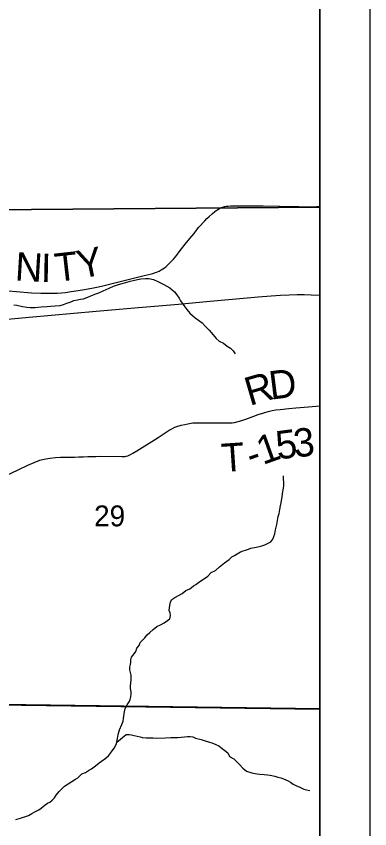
# Model space of a CAD drawing. Extents: x 0 to 34, y 0 to 22.
# Drawn here: x 16.791 to 17.5, y 16.673 to 18.301 of the extents above; entities that cross this region are included whole.
import ezdxf

# ---------------------------------------------------------------- set-up
doc = ezdxf.new("R2010")
doc.units = 0
for name, color, linetype in [('GM_X_Corporation', 7, 'Continuous'), ('GM_X_Minor_River', 7, 'Continuous'), ('GM_X_Rail_Line', 7, 'Continuous'), ('GM_X_Section_Text', 7, 'Continuous'), ('GM_X_Township_Road', 7, 'Continuous'), ('GM_X_Township_Road_Text', 7, 'Continuous'), ('SH_Data', 7, 'Continuous')]:
    doc.layers.add(name, color=color, linetype=linetype)

msp = doc.modelspace()

# ---------------------------------------------------------------- linework, layer by layer
at = {"layer": 'GM_X_Corporation'}
for points in [[(17.4, 16.913), (17.4, 20.4), (16.7661, 20.4), (16.7652, 20.328), (16.7547, 19.2837), (16.7532, 19.0614), (16.752, 18.8891), (16.5475, 18.8929), (16.5174, 18.8935), (16.5168, 18.8707), (16.4886, 17.7392), (16.4807, 17.4161), (16.4704, 17.0104), (16.4703, 17.0036), (16.4689, 16.9245), (16.5516, 16.9243)], [(17.4, 17.9189), (17.4, 18.8808), (16.7485, 18.8896), (16.5138, 18.8938), (16.4906, 17.9114)], [(17.4, 16.9134), (17.4, 17.9189), (16.4906, 17.9114), (16.466, 16.9263)], [(16.4214, 13.6), (17.4, 13.6), (17.4, 16.913), (16.5516, 16.9243), (16.4689, 16.9245), (16.4603, 16.2617), (16.4611, 16.1288), (16.4516, 15.5964), (16.4498, 15.4626), (16.4419, 14.8642), (16.438, 14.5908), (16.4339, 14.3806), (16.4212, 13.6609)], [(17.4, 15.8967), (17.4, 16.9134), (16.466, 16.9263), (16.466, 16.9214), (16.4563, 15.9084)]]:
    msp.add_lwpolyline(points, close=True, dxfattribs=at)
at = {"layer": 'GM_X_Minor_River'}
for points in [[(16.7866, 17.7233), (16.7923, 17.7223), (16.8037, 17.7198), (16.8124, 17.7181), (16.8189, 17.7178), (16.8287, 17.718), (16.8412, 17.719), (16.853, 17.7199), (16.8601, 17.7204), (16.8692, 17.721), (16.8791, 17.7215), (16.8859, 17.7239), (16.8923, 17.7267), (16.899, 17.7287), (16.9066, 17.7319), (16.9141, 17.7328), (16.9198, 17.7344), (16.9258, 17.7352), (16.9349, 17.7384), (16.9405, 17.7412), (16.9507, 17.7448), (16.9571, 17.7472), (16.9654, 17.7511), (16.9778, 17.7563), (16.9864, 17.7602), (16.9944, 17.7634), (17.0008, 17.7654), (17.011, 17.7679), (17.0193, 17.7703), (17.0257, 17.7719), (17.034, 17.7736), (17.0408, 17.7752), (17.0502, 17.7761), (17.0567, 17.7759), (17.0666, 17.7741), (17.0753, 17.7701), (17.0872, 17.7639), (17.0991, 17.7572), (17.1083, 17.7494), (17.1129, 17.7434), (17.118, 17.7367), (17.1204, 17.731), (17.127, 17.722), (17.1335, 17.7138), (17.139, 17.7066), (17.1501, 17.6969), (17.1567, 17.6921), (17.1639, 17.6873), (17.1713, 17.6791), (17.1782, 17.6724), (17.186, 17.6626), (17.1921, 17.6555), (17.1983, 17.6503), (17.2067, 17.6459), (17.214, 17.6403), (17.2205, 17.6359), (17.2263, 17.631), (17.2302, 17.6246)], [(17.1988, 17.1979), (17.2089, 17.206), (17.2179, 17.2126), (17.2235, 17.2184), (17.2291, 17.2208), (17.2343, 17.2243), (17.2411, 17.2282), (17.246, 17.2302), (17.2509, 17.2318), (17.2566, 17.2334), (17.2618, 17.2354), (17.269, 17.2371), (17.2754, 17.2379), (17.2834, 17.2403), (17.2894, 17.2423), (17.295, 17.2451), (17.3014, 17.2479), (17.3059, 17.2533), (17.3095, 17.2643), (17.3112, 17.2724), (17.3137, 17.283), (17.3151, 17.2907), (17.3165, 17.2987), (17.3183, 17.3051), (17.3196, 17.3131), (17.3207, 17.3204), (17.3221, 17.3261), (17.3227, 17.331), (17.3242, 17.3375), (17.3248, 17.3451), (17.3269, 17.3554), (17.3275, 17.3608), (17.3272, 17.3805)], [(16.7905, 16.6917), (16.7999, 16.6945), (16.8078, 16.6969), (16.8157, 16.7001), (16.8225, 16.7036), (16.83, 16.7079), (16.8364, 16.7115), (16.8412, 16.7142), (16.8461, 16.7188), (16.854, 16.7247), (16.8585, 16.7266), (16.8633, 16.7305), (16.8682, 16.7352), (16.8715, 16.7409), (16.8771, 16.7479), (16.8823, 16.7533), (16.8879, 16.7583), (16.895, 16.763), (16.9029, 16.7681), (16.91, 16.7727), (16.9145, 16.7755), (16.9227, 16.7832), (16.9299, 16.786), (16.9362, 16.7899), (16.9419, 16.7934), (16.9501, 16.7993), (16.9572, 16.8055), (16.9624, 16.809), (16.9688, 16.8136), (16.9759, 16.8195), (16.9822, 16.8272), (16.9878, 16.8345), (16.9918, 16.8418), (16.9929, 16.8471), (16.9939, 16.8543), (16.9956, 16.8624), (16.9985, 16.8715), (17.0029, 16.8822), (17.0054, 16.8887), (17.0061, 16.8941), (17.0072, 16.8986), (17.0074, 16.9043), (17.0099, 16.9143), (17.0136, 16.9215), (17.0177, 16.9277), (17.0195, 16.9323), (17.0209, 16.9376), (17.0216, 16.943), (17.0215, 16.9475), (17.0206, 16.954), (17.0205, 16.9589), (17.0212, 16.9661), (17.0215, 16.9711), (17.0218, 16.9764), (17.0213, 16.9809), (17.0204, 16.9866), (17.0192, 16.9915), (17.0191, 16.9972), (17.0205, 17.0026), (17.0212, 17.0071), (17.0212, 17.0117), (17.0226, 17.0174), (17.0274, 17.0236), (17.0307, 17.0282), (17.0333, 17.0351), (17.0377, 17.0405), (17.0399, 17.0462), (17.0436, 17.0508), (17.0488, 17.0559), (17.0537, 17.062), (17.0589, 17.0667), (17.0656, 17.0725), (17.0731, 17.0783), (17.0817, 17.0826), (17.0877, 17.0858), (17.0945, 17.0905), (17.099, 17.094), (17.1004, 17.1004), (17.0999, 17.1061), (17.0979, 17.1107), (17.0982, 17.1164), (17.1003, 17.1278), (17.1029, 17.1328), (17.1089, 17.1363), (17.1179, 17.141), (17.1239, 17.1449), (17.1314, 17.1504), (17.1393, 17.1543), (17.1468, 17.1597), (17.1513, 17.1625), (17.1565, 17.1667), (17.1756, 17.1792), (17.1823, 17.1866), (17.1906, 17.1909), (17.1988, 17.1979)], [(16.9929, 16.8471), (17.0116, 16.8619), (17.0176, 16.8624), (17.0226, 16.8613), (17.0279, 16.8603), (17.0336, 16.8588), (17.0397, 16.8574), (17.0446, 16.8564), (17.0515, 16.8557), (17.0598, 16.8555), (17.0659, 16.8552), (17.0716, 16.8549), (17.0905, 16.8553), (17.1011, 16.8558), (17.1155, 16.8564), (17.1288, 16.8574), (17.1348, 16.8579), (17.1401, 16.858), (17.1454, 16.8573), (17.1504, 16.8548), (17.1622, 16.8523), (17.1679, 16.8501), (17.1786, 16.8465), (17.1832, 16.8451), (17.1912, 16.8422), (17.1977, 16.8392), (17.2042, 16.8344), (17.2096, 16.8303), (17.2157, 16.8255), (17.2189, 16.8179), (17.2273, 16.8132), (17.2385, 16.8023), (17.2458, 16.7949), (17.2531, 16.7885), (17.2638, 16.7853), (17.2699, 16.7843), (17.2744, 16.7836), (17.2797, 16.7829), (17.2885, 16.7823), (17.2949, 16.7816), (17.3006, 16.7806), (17.3098, 16.7785), (17.3159, 16.7767), (17.322, 16.7753), (17.3269, 16.7735), (17.3365, 16.7691), (17.341, 16.7669), (17.3464, 16.7628), (17.3529, 16.7595), (17.3586, 16.7573), (17.3678, 16.7529), (17.3731, 16.7514), (17.3796, 16.7497)]]:
    msp.add_lwpolyline(points, dxfattribs=at)
at = {"layer": 'GM_X_Rail_Line'}
msp.add_lwpolyline([(16.7367, 17.6911), (16.8171, 17.6981), (16.9511, 17.7102), (17.0363, 17.7176), (17.1166, 17.7247), (17.1652, 17.7291), (17.2765, 17.7389), (17.3024, 17.741), (17.3212, 17.7422), (17.3382, 17.7431), (17.3543, 17.7435), (17.3682, 17.7436), (17.3828, 17.7432), (17.3993, 17.7425), (17.4, 17.7425)], dxfattribs=at)
at = {"layer": 'GM_X_Township_Road'}
for points in [[(16.7753, 17.7508), (16.7918, 17.7496), (16.8218, 17.7474), (16.8405, 17.7466), (16.8568, 17.7462), (16.873, 17.7465), (16.8822, 17.747), (16.8899, 17.7478), (16.9013, 17.7495), (16.9105, 17.7508), (16.9242, 17.7532), (16.943, 17.7565), (16.9526, 17.7584), (16.9623, 17.7606), (16.9941, 17.7683), (17.0313, 17.7778), (17.048, 17.7817), (17.0594, 17.7844), (17.065, 17.7859), (17.0703, 17.7877), (17.0744, 17.7893), (17.0776, 17.7907), (17.0818, 17.7929), (17.0851, 17.7949), (17.0887, 17.7972), (17.0917, 17.7997), (17.0961, 17.8036), (17.1025, 17.8102), (17.1062, 17.8145), (17.1096, 17.8184), (17.1129, 17.8225), (17.118, 17.8293), (17.1228, 17.8352), (17.1302, 17.8445), (17.1395, 17.856), (17.1476, 17.8662), (17.1523, 17.8725), (17.1575, 17.8785), (17.1691, 17.8913), (17.1732, 17.8957), (17.1777, 17.8998), (17.1842, 17.9056), (17.1893, 17.9101), (17.1918, 17.9118), (17.1945, 17.9136), (17.1975, 17.9154), (17.2007, 17.9171), (17.2049, 17.9189), (17.2092, 17.9201), (17.2124, 17.9206), (17.2164, 17.921), (17.2214, 17.9212), (17.2273, 17.9214), (17.236, 17.9215), (17.2486, 17.9217), (17.2862, 17.9215), (17.3189, 17.921), (17.3579, 17.92), (17.3783, 17.9197), (17.3929, 17.9198), (17.4, 17.9198)], [(16.7712, 17.3809), (16.7949, 17.3922), (16.8146, 17.4016), (16.827, 17.4069), (16.8388, 17.4115), (16.8439, 17.4131), (16.8506, 17.4147), (16.8585, 17.416), (16.8702, 17.417), (16.8802, 17.4175), (16.8888, 17.4177), (16.8965, 17.4179), (16.9078, 17.4181), (16.9167, 17.4184), (16.9263, 17.4186), (16.9348, 17.4189), (16.9416, 17.4191), (16.951, 17.4193), (16.9595, 17.4195), (17.0027, 17.4189), (17.0064, 17.4191), (17.0093, 17.4194), (17.0117, 17.4198), (17.0146, 17.4207), (17.0176, 17.4219), (17.0203, 17.4233), (17.0249, 17.4256), (17.0331, 17.4302), (17.0686, 17.4527), (17.0759, 17.4574), (17.0978, 17.4719), (17.1032, 17.4749), (17.1093, 17.4782), (17.1149, 17.4802), (17.1217, 17.482), (17.1289, 17.4835), (17.1351, 17.4848), (17.1419, 17.4859), (17.1452, 17.4863), (17.1493, 17.4866), (17.1562, 17.4869), (17.1644, 17.4868), (17.1816, 17.4866), (17.2184, 17.4864), (17.2238, 17.4865), (17.2288, 17.4871), (17.236, 17.489), (17.2434, 17.4914), (17.2513, 17.4941), (17.2678, 17.4998), (17.2765, 17.503), (17.2876, 17.5068), (17.2965, 17.5096), (17.3043, 17.5115), (17.312, 17.5126), (17.3202, 17.5135), (17.3376, 17.5152), (17.3521, 17.5167), (17.3773, 17.5187), (17.3998, 17.5207), (17.4, 17.5207)]]:
    msp.add_lwpolyline(points, dxfattribs=at)
at = {"layer": 'SH_Data'}
for points in [[(10.5, 20.5), (17.5, 20.5), (17.5, 13.5), (10.5, 13.5)], [(10.6, 20.4), (17.4, 20.4), (17.4, 13.6), (10.6, 13.6)]]:
    msp.add_lwpolyline(points, close=True, dxfattribs=at)

# ---------------------------------------------------------------- texts
at = {"layer": 'GM_X_Section_Text'}
msp.add_text('29', height=0.04186, rotation=0, dxfattribs=at).set_placement((16.9473, 17.2792))
at = {"layer": 'GM_X_Township_Road_Text'}
for s, rotation, p in [('N', 356.5191, (16.7876, 17.7721)), ('T', 6.4293, (16.8714, 17.7689)), ('Y', 11.7177, (16.9192, 17.7746)), ('I', 358.9082, (16.8401, 17.769)), ('R', 16.2869, (17.2591, 17.5203)), ('D', 7.0776, (17.3015, 17.5329)), ('5', 7.3471, (17.3153, 17.4128)), ('3', 5.5563, (17.3496, 17.4172)), ('1', 19.6752, (17.2855, 17.4018)), ('T', 3.8255, (17.2043, 17.3879)), ('-', 18.8901, (17.2626, 17.3939))]:
    msp.add_text(s, height=0.0568, rotation=rotation, dxfattribs=at).set_placement(p)

doc.saveas('drawing.dxf')
